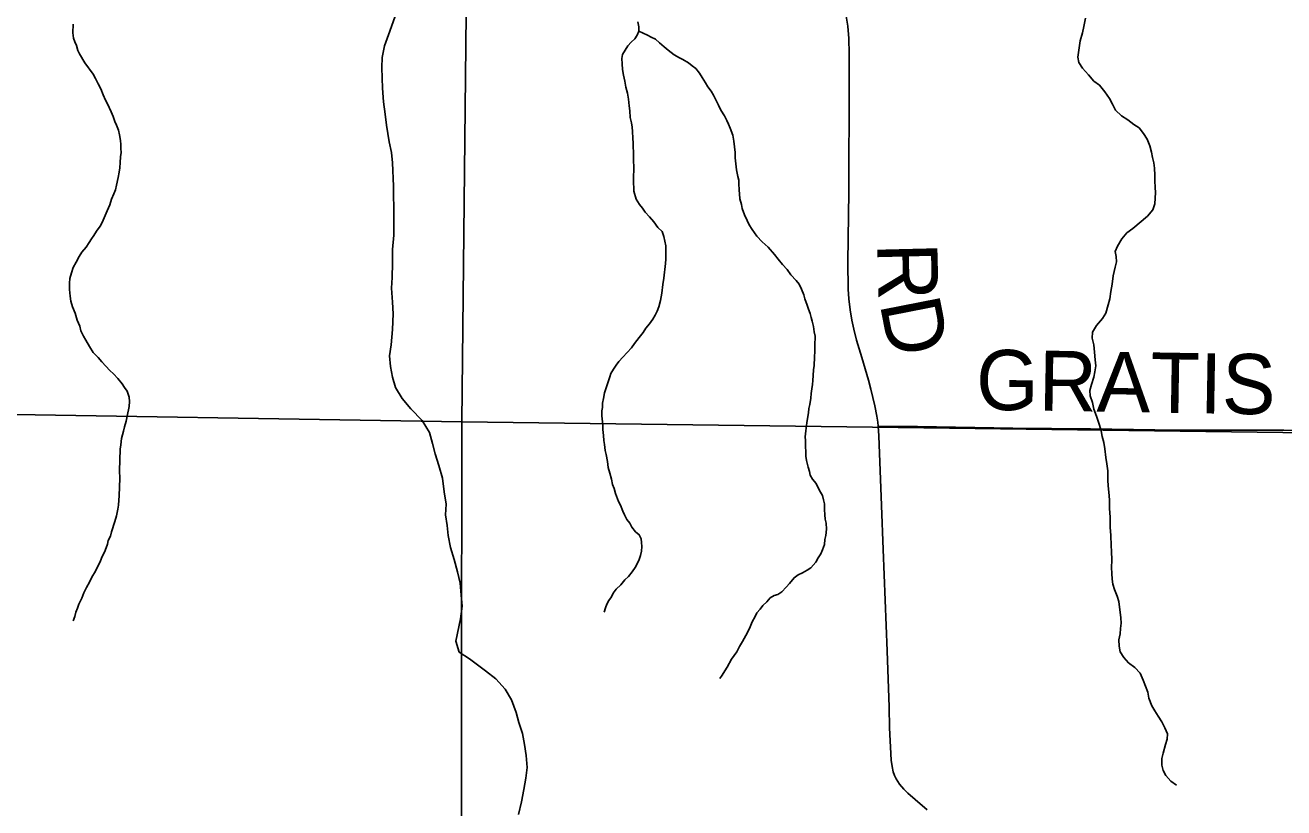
# Model space of a CAD drawing. Extents: x -8.8 to 41.4, y 0 to 34.6.
# Drawn here: x 5.925 to 7.113, y 15.077 to 15.817 of the extents above; entities that cross this region are included whole.
import ezdxf

# ---------------------------------------------------------------- set-up
doc = ezdxf.new("R2010")
doc.units = 0
for name, color, linetype in [('GM_X_Corporation', 7, 'Continuous'), ('GM_X_County_Road', 7, 'Continuous'), ('GM_X_Minor_River', 7, 'Continuous'), ('GM_X_Section_Text', 7, 'Continuous'), ('GM_X_Township_Road', 7, 'Continuous'), ('GM_X_Township_Road_Text', 7, 'Continuous')]:
    doc.layers.add(name, color=color, linetype=linetype)

msp = doc.modelspace()

# ---------------------------------------------------------------- linework, layer by layer
at = {"layer": 'GM_X_Corporation'}
for points in [[(5.354, 16.5519), (6.3489, 16.539), (6.3374, 15.4422), (5.3392, 15.4586), (5.3394, 15.5503)], [(6.3489, 16.539), (7.351, 16.5283), (7.3307, 15.4293), (6.3374, 15.4422)], [(5.3392, 15.4586), (6.3374, 15.4422), (6.336, 14.4395), (5.3342, 14.4488), (5.3337, 14.5401)], [(6.3374, 15.4422), (7.3307, 15.4293), (7.3236, 14.4245), (6.336, 14.4395)]]:
    msp.add_lwpolyline(points, close=True, dxfattribs=at)
at = {"layer": 'GM_X_County_Road'}
msp.add_lwpolyline([(6.7766, 15.0755), (6.7652, 15.0853), (6.7583, 15.0914), (6.7545, 15.0952), (6.7505, 15.0998), (6.7474, 15.1048), (6.7459, 15.1081), (6.7447, 15.1116), (6.7435, 15.1167), (6.7428, 15.1226), (6.7411, 15.1532), (6.7408, 15.1727), (6.7389, 15.2259), (6.7352, 15.3215), (6.7335, 15.3631), (6.7312, 15.4289), (6.7304, 15.4382), (6.73, 15.4419), (6.7291, 15.4475), (6.7272, 15.4573), (6.7235, 15.4731), (6.7214, 15.4815), (6.7149, 15.5029), (6.71, 15.5195), (6.7074, 15.5297), (6.7055, 15.5382), (6.7039, 15.548), (6.7027, 15.5584), (6.7022, 15.5676), (6.7019, 15.5931), (6.7027, 15.6595), (6.7029, 15.7621), (6.7029, 15.7901), (6.7027, 15.8044), (6.7017, 15.8162), (6.6998, 15.8274)], dxfattribs=at)
at = {"layer": 'GM_X_Minor_River'}
for points in [[(5.9814, 15.7813), (5.9764, 15.7898), (5.9746, 15.7932), (5.9736, 15.7978), (5.9718, 15.8013), (5.9707, 15.8048), (5.9701, 15.8097), (5.9703, 15.8181)], [(6.2743, 15.8257), (6.2693, 15.8114), (6.2644, 15.7975), (6.2622, 15.7865), (6.2619, 15.777), (6.262, 15.7671), (6.2625, 15.7576), (6.2633, 15.7447), (6.2648, 15.7329), (6.2661, 15.7226), (6.2687, 15.7069), (6.271, 15.6966), (6.2719, 15.6871), (6.2728, 15.665), (6.2729, 15.6555), (6.273, 15.6453), (6.273, 15.6309), (6.273, 15.6187), (6.2719, 15.6051), (6.2719, 15.5921), (6.2715, 15.5785), (6.2709, 15.5686), (6.272, 15.5553), (6.2725, 15.5443), (6.2717, 15.5295), (6.2705, 15.5151), (6.2691, 15.5045), (6.27, 15.4946), (6.272, 15.4843), (6.2747, 15.4747), (6.2809, 15.4643), (6.289, 15.4545), (6.2997, 15.4436), (6.3069, 15.432), (6.3097, 15.4217), (6.3121, 15.4121), (6.3155, 15.401), (6.319, 15.3891), (6.3205, 15.3762), (6.3225, 15.3643), (6.3218, 15.3545), (6.3234, 15.3442), (6.3243, 15.3347), (6.3267, 15.3236), (6.3301, 15.3121)], [(6.5035, 15.8201), (6.5045, 15.8155), (6.5044, 15.8113), (6.5028, 15.8076), (6.5008, 15.8042), (6.4973, 15.8009), (6.4941, 15.7976), (6.4914, 15.7935), (6.489, 15.7894), (6.4885, 15.7856), (6.4887, 15.7806), (6.489, 15.7753), (6.4899, 15.7699), (6.4913, 15.7642), (6.4923, 15.7585), (6.4936, 15.7527), (6.4946, 15.747), (6.4952, 15.7409), (6.4958, 15.736), (6.4964, 15.7299), (6.4974, 15.7249), (6.498, 15.7207), (6.4983, 15.7165), (6.4989, 15.7104), (6.4991, 15.7055), (6.499, 15.702), (6.4993, 15.6971), (6.4995, 15.6925), (6.4994, 15.6884), (6.4996, 15.6834), (6.4993, 15.6709), (6.4997, 15.6602), (6.5018, 15.6526), (6.5051, 15.6475), (6.508, 15.644), (6.5105, 15.6402), (6.5146, 15.6359), (6.5186, 15.6312), (6.5223, 15.6258), (6.5264, 15.6222), (6.5281, 15.6172), (6.5291, 15.613), (6.5298, 15.6085), (6.53, 15.6047), (6.5298, 15.5959), (6.5297, 15.5917), (6.5281, 15.5781), (6.5272, 15.5721), (6.5262, 15.5637), (6.5254, 15.5603), (6.5249, 15.5569), (6.5232, 15.5509), (6.5216, 15.5468), (6.5199, 15.543), (6.5175, 15.5393), (6.5144, 15.5348), (6.5112, 15.5307), (6.5085, 15.5266), (6.5049, 15.5218), (6.5002, 15.5162), (6.4974, 15.5121), (6.4935, 15.5076), (6.4892, 15.5032), (6.4857, 15.4991), (6.4829, 15.4958), (6.4805, 15.4921), (6.4781, 15.4879), (6.4769, 15.4846), (6.4748, 15.4782), (6.4736, 15.4744), (6.4719, 15.4695), (6.471, 15.4642), (6.4701, 15.46), (6.47, 15.4559), (6.4696, 15.4525), (6.4694, 15.4479), (6.47, 15.4422), (6.4703, 15.4384), (6.4706, 15.435), (6.4712, 15.4292), (6.4714, 15.4247)], [(6.9263, 15.8237), (6.9246, 15.8158), (6.9233, 15.8097), (6.9212, 15.8022), (6.9198, 15.7935), (6.9188, 15.7867), (6.9198, 15.7817), (6.9235, 15.7763), (6.929, 15.77), (6.9341, 15.7642), (6.9393, 15.7603), (6.9445, 15.754), (6.9488, 15.7478), (6.9517, 15.7424), (6.9546, 15.7366), (6.9601, 15.7315), (6.9661, 15.7276), (6.9717, 15.7232), (6.9769, 15.72), (6.9809, 15.7146), (6.9845, 15.7092), (6.987, 15.703), (6.9884, 15.6969), (6.9894, 15.692), (6.9907, 15.687), (6.9914, 15.682), (6.9915, 15.6752), (6.9918, 15.6698), (6.992, 15.6638), (6.9922, 15.6588), (6.9921, 15.6535), (6.9915, 15.6482), (6.9899, 15.6425), (6.9848, 15.6366), (6.9708, 15.6248), (6.9653, 15.6208), (6.9606, 15.6152), (6.9563, 15.6082), (6.9542, 15.6033), (6.9552, 15.5983), (6.9555, 15.5934), (6.9542, 15.5885), (6.9524, 15.5801), (6.9514, 15.5722), (6.9501, 15.5654), (6.9492, 15.5586), (6.9475, 15.5529), (6.9454, 15.545), (6.9422, 15.5398), (6.9367, 15.5331), (6.9327, 15.5271), (6.9325, 15.5214), (6.9339, 15.5149), (6.9348, 15.5081), (6.9354, 15.5008), (6.936, 15.4951), (6.935, 15.4894), (6.9342, 15.4845), (6.9317, 15.4774), (6.9304, 15.4717), (6.9306, 15.4668), (6.9327, 15.4606), (6.934, 15.4541), (6.9365, 15.4476), (6.9393, 15.4392), (6.9411, 15.4338), (6.942, 15.4284), (6.9434, 15.4227), (6.9444, 15.4166), (6.9453, 15.4086), (6.9462, 15.4025), (6.9472, 15.396), (6.9473, 15.3872), (6.9476, 15.3819), (6.9481, 15.3758), (6.9487, 15.3686), (6.9488, 15.3602), (6.9494, 15.3522), (6.9496, 15.3473), (6.9495, 15.3423), (6.95, 15.3351), (6.9505, 15.3252), (6.9507, 15.3199), (6.9509, 15.3115), (6.9507, 15.3047), (6.9509, 15.299), (6.9515, 15.2936), (6.9521, 15.2887), (6.9535, 15.2837), (6.956, 15.2776), (6.9577, 15.2726), (6.9583, 15.2672), (6.959, 15.2623), (6.9596, 15.2569), (6.9598, 15.252), (6.9593, 15.2471)], [(6.5044, 15.8113), (6.5126, 15.8077), (6.516, 15.8057), (6.5201, 15.8037), (6.5238, 15.8005), (6.5283, 15.7966), (6.532, 15.7935), (6.5379, 15.7891), (6.5428, 15.7863), (6.5461, 15.7847), (6.5514, 15.7815), (6.5547, 15.7787), (6.5584, 15.776), (6.5617, 15.7717), (6.5642, 15.7675), (6.5675, 15.7624), (6.5697, 15.7589), (6.5726, 15.7547), (6.5748, 15.7508), (6.5798, 15.7416), (6.582, 15.7366), (6.5852, 15.7315), (6.5874, 15.7269), (6.5892, 15.7234), (6.5906, 15.7196), (6.5931, 15.7131), (6.594, 15.7073), (6.5953, 15.6967), (6.5955, 15.6917), (6.5967, 15.6803), (6.598, 15.6742), (6.5987, 15.6707), (6.599, 15.6673), (6.5992, 15.6612), (6.5995, 15.6578), (6.5997, 15.6528), (6.6014, 15.6475), (6.6021, 15.6437), (6.6042, 15.6379), (6.6067, 15.6325), (6.6085, 15.6283), (6.6114, 15.624), (6.6158, 15.6178), (6.6209, 15.6123), (6.6265, 15.6072), (6.6324, 15.6002), (6.636, 15.5959), (6.6401, 15.5909), (6.6445, 15.5862), (6.6478, 15.5812), (6.6529, 15.5757), (6.6558, 15.5722), (6.658, 15.5676), (6.6601, 15.5622), (6.6611, 15.5584), (6.6633, 15.5526), (6.6647, 15.5488), (6.6661, 15.5446), (6.6671, 15.5407), (6.6681, 15.5373), (6.6695, 15.5323), (6.6701, 15.5273), (6.6708, 15.5231), (6.6705, 15.5144), (6.6707, 15.5091), (6.6702, 15.5034), (6.67, 15.4954), (6.6695, 15.4913), (6.669, 15.486), (6.6688, 15.4814), (6.6683, 15.4776), (6.6678, 15.4734), (6.6673, 15.4689), (6.6668, 15.4647), (6.6659, 15.4587), (6.665, 15.4549), (6.6645, 15.4507), (6.6636, 15.4454), (6.6631, 15.4413), (6.6622, 15.4337), (6.6616, 15.428), (6.6619, 15.4246), (6.6617, 15.4185), (6.662, 15.4143), (6.6622, 15.4098), (6.6629, 15.4056), (6.6642, 15.3994), (6.6656, 15.3952), (6.6663, 15.3918), (6.6684, 15.3879), (6.6718, 15.384), (6.6739, 15.3798), (6.6761, 15.3759), (6.6779, 15.3725), (6.6789, 15.3686), (6.6796, 15.3648), (6.6798, 15.3595), (6.68, 15.3545), (6.6803, 15.3504), (6.6813, 15.3465), (6.6815, 15.3408)], [(5.9703, 15.2542), (5.9719, 15.2583), (5.9728, 15.2624), (5.9744, 15.2662), (5.9757, 15.27), (5.9785, 15.2756), (5.9805, 15.2805), (5.9829, 15.2857), (5.9857, 15.2906), (5.9881, 15.2955), (5.9913, 15.3011), (5.9962, 15.3108), (5.9978, 15.3149), (5.9998, 15.3191), (6.0014, 15.3232), (6.0027, 15.3266), (6.0035, 15.33), (6.0056, 15.3341), (6.0064, 15.3383), (6.0097, 15.348), (6.0114, 15.3533), (6.0124, 15.3597), (6.0132, 15.3635), (6.0133, 15.3681), (6.0138, 15.3722), (6.0143, 15.389), (6.0141, 15.3958), (6.0147, 15.4163), (6.0152, 15.4205), (6.0161, 15.4265), (6.0179, 15.4333), (6.0187, 15.4375), (6.0204, 15.4427), (6.0213, 15.4477), (6.0231, 15.4567), (6.0236, 15.4613), (6.0233, 15.4655), (6.0212, 15.4712), (6.0187, 15.4747), (6.0165, 15.4782), (6.0124, 15.4832), (6.0084, 15.4875), (6.0051, 15.4907), (5.9973, 15.4989), (5.994, 15.5031), (5.9892, 15.5078), (5.9856, 15.5133), (5.9824, 15.5194), (5.9802, 15.5233), (5.9777, 15.5283), (5.9767, 15.5325), (5.9742, 15.5383), (5.9721, 15.5448), (5.9696, 15.551), (5.9682, 15.5563), (5.9676, 15.5609), (5.967, 15.5674), (5.9668, 15.5731), (5.9673, 15.5776), (5.9686, 15.5829), (5.9703, 15.5882), (5.9731, 15.593), (5.9759, 15.5983), (5.9786, 15.6024), (5.9826, 15.6072), (5.9854, 15.6117), (5.9877, 15.615), (5.9897, 15.6184), (5.9925, 15.6225), (5.9957, 15.627), (5.9977, 15.6307), (6.0005, 15.6371), (6.0025, 15.6416), (6.005, 15.6472), (6.0066, 15.6525), (6.0087, 15.6578), (6.0103, 15.6615), (6.0112, 15.6657), (6.0129, 15.6732), (6.0138, 15.6781), (6.0143, 15.6823), (6.0148, 15.6872), (6.015, 15.6925), (6.0155, 15.6967), (6.0152, 15.7005), (6.0153, 15.7043), (6.015, 15.7081), (6.014, 15.7135), (6.013, 15.7177), (6.0113, 15.7227), (6.0098, 15.7261), (6.0081, 15.7307), (6.0063, 15.735), (6.0027, 15.7427), (6.0009, 15.7461), (5.9988, 15.7511), (5.9963, 15.7569), (5.9938, 15.7615), (5.9913, 15.7666), (5.9891, 15.7708), (5.9814, 15.7813)], [(6.4714, 15.4247), (6.4721, 15.4209), (6.4727, 15.4151), (6.4737, 15.4113), (6.4747, 15.4048), (6.4756, 15.3991), (6.477, 15.3937), (6.4787, 15.388), (6.4797, 15.383), (6.4811, 15.3792), (6.4825, 15.3746), (6.4853, 15.3669), (6.4871, 15.3634), (6.4892, 15.3577), (6.491, 15.3542), (6.4932, 15.35), (6.4958, 15.3465), (6.4979, 15.3426), (6.5012, 15.3383), (6.5049, 15.3356), (6.5067, 15.3317), (6.507, 15.3283), (6.5073, 15.3245), (6.5068, 15.3199), (6.5059, 15.3158), (6.5046, 15.312), (6.503, 15.3079), (6.501, 15.3045), (6.4982, 15.3004), (6.4947, 15.296), (6.4912, 15.293), (6.4873, 15.2882), (6.483, 15.2841), (6.4802, 15.2804), (6.4786, 15.277), (6.4762, 15.2733), (6.4742, 15.2699), (6.473, 15.2665), (6.4717, 15.2624)], [(6.6815, 15.3408), (6.681, 15.3348), (6.6801, 15.331), (6.6796, 15.3264), (6.6779, 15.3212), (6.6763, 15.3174), (6.6739, 15.3137), (6.6715, 15.3096), (6.6668, 15.3044), (6.6634, 15.3022), (6.6591, 15.2997), (6.6549, 15.2975), (6.651, 15.2949), (6.6467, 15.2894), (6.6435, 15.286), (6.6396, 15.2816), (6.6358, 15.279), (6.6323, 15.278), (6.6285, 15.2758), (6.6253, 15.2721), (6.6214, 15.2688), (6.619, 15.2651), (6.6159, 15.2617), (6.6143, 15.2584), (6.6115, 15.2531), (6.6095, 15.2486), (6.6079, 15.2449), (6.6054, 15.2404), (6.6023, 15.2348), (6.5995, 15.2299), (6.597, 15.225), (6.5943, 15.2213), (6.5919, 15.218), (6.5879, 15.2105), (6.5855, 15.2071), (6.5831, 15.203), (6.5808, 15.1997)], [(6.3301, 15.3121), (6.3332, 15.3006), (6.3356, 15.2899), (6.3368, 15.2785), (6.3376, 15.2682), (6.3362, 15.2561), (6.3318, 15.2349), (6.3349, 15.2246), (6.3446, 15.2182), (6.3598, 15.2068), (6.3695, 15.1993), (6.3783, 15.1896), (6.3841, 15.1795), (6.3887, 15.1676), (6.3911, 15.158), (6.3946, 15.1477), (6.3966, 15.1374), (6.3982, 15.1271), (6.399, 15.1157), (6.3976, 15.1054), (6.3958, 15.0949), (6.3936, 15.0832), (6.3909, 15.0711)], [(6.9593, 15.2471), (6.9588, 15.2418), (6.9578, 15.2361), (6.9581, 15.2304), (6.959, 15.225), (6.9623, 15.2196), (6.9667, 15.2146), (6.9727, 15.2102), (6.9778, 15.2047), (6.9807, 15.1982), (6.9849, 15.1867), (6.9859, 15.181), (6.9887, 15.174), (6.9916, 15.169), (6.9949, 15.164), (6.9981, 15.1586), (7.001, 15.1532), (7.0035, 15.1474), (7.0034, 15.1425), (7.0017, 15.1372), (6.9996, 15.1293), (6.9983, 15.124), (6.9981, 15.1179), (6.9995, 15.1129), (7.002, 15.1079), (7.0068, 15.1028), (7.012, 15.0989)]]:
    msp.add_lwpolyline(points, dxfattribs=at)
at = {"layer": 'GM_X_Township_Road'}
msp.add_lwpolyline([(6.7304, 15.4382), (6.7677, 15.4379), (6.8577, 15.4363), (6.9309, 15.4356), (7.0122, 15.4344), (7.0557, 15.4342), (7.1134, 15.4342), (7.1929, 15.4335), (7.3457, 15.4315), (7.4313, 15.43), (7.4853, 15.429), (7.4921, 15.4286), (7.498, 15.4283)], dxfattribs=at)

# ---------------------------------------------------------------- texts
at = {"layer": 'GM_X_Section_Text'}
msp.add_text('GRATIS', height=0.05682, rotation=359.0485, dxfattribs=at).set_placement((6.8225, 15.4538))
at = {"layer": 'GM_X_Township_Road_Text'}
for s, rotation, p in [('R', 271.4111, (6.7294, 15.6111)), ('D', 281.124, (6.7317, 15.5542))]:
    msp.add_text(s, height=0.0568, rotation=rotation, dxfattribs=at).set_placement(p)

doc.saveas('drawing.dxf')
